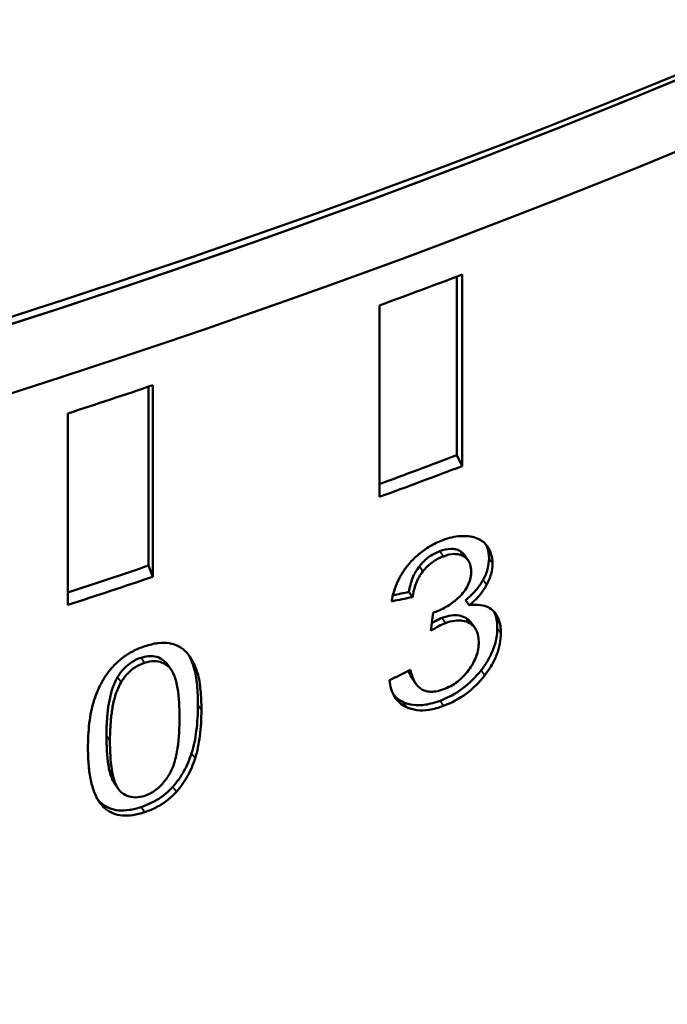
# Model space of a CAD drawing. Header units: millimetres. Extents: x 0 to 14369, y -869 to 2970.
# Tile 741 of 787: x 3918 to 3925, y 1779 to 1789. Entities that reach past the tile are written whole.
import ezdxf

# ---------------------------------------------------------------- set-up
doc = ezdxf.new("R2010")
doc.units = ezdxf.units.MM
doc.header["$LTSCALE"] = 10
doc.layers.add('Sichtbar (ISO)', color=7, linetype='Continuous', lineweight=50)
doc.layers.add('Sichtbar schmal (ISO)', color=7, linetype='Continuous', lineweight=35)

msp = doc.modelspace()

# ---------------------------------------------------------------- linework, layer by layer
at = {"layer": 'Sichtbar (ISO)'}
for p, q in [((3922.808, 1786.385), (3922.808, 1784.482)), ((3922.864, 1784.365), (3922.864, 1786.407)), ((3921.985, 1786.078), (3921.985, 1784.037)), ((3919.526, 1785.212), (3919.526, 1783.305)), ((3919.572, 1783.186), (3919.572, 1785.228)), ((3918.665, 1784.926), (3918.665, 1782.885)), ((3922.864, 1784.365), (3922.808, 1784.482)), ((3922.891, 1783.414), (3922.929, 1783.36)), ((3919.572, 1783.186), (3919.526, 1783.305)), ((3922.336, 1782.969), (3922.298, 1783.024)), ((3922.939, 1782.882), (3922.901, 1782.937)), ((3922.555, 1782.805), (3922.53, 1782.609)), ((3922.964, 1782.692), (3923.002, 1782.637)), ((3919.731, 1782.246), (3919.769, 1782.192)), ((3922.335, 1782.1), (3922.372, 1782.045)), ((3919.163, 1780.984), (3919.2, 1780.93))]:
    msp.add_line(p, q, dxfattribs=at)
for centre, major_axis, start_param, end_param in [((3882.225, 1826.602), (-74, 0), 1.76025, 2.314516), ((3882.225, 1823.336), (-74, 0), 1.760249, 2.314516), ((3882.225, 1822.928), (-73.5, 0), 1.760249, 2.314516), ((3882.225, 1822.928), (-73.5, 0), 1.452631, 2.309141), ((3882.225, 1822.52), (-74, 0), 1.452631, 2.311126), ((3882.225, 1822.111), (74, 0), 5.279625, 5.293772), ((3882.225, 1822.111), (74, 0), 5.227265, 5.241412), ((3882.225, 1820.07), (73.8, 0), 5.281353, 5.294632), ((3882.225, 1820.07), (-74, 0), 2.138032, 2.152179), ((3882.225, 1820.07), (73.8, 0), 5.228799, 5.242273), ((3882.225, 1820.07), (-74, 0), 2.085673, 2.099819)]:
    msp.add_ellipse(centre, major_axis=major_axis, ratio=0.57735, start_param=start_param, end_param=end_param, dxfattribs=at)
for points, knots in [([(3922.659, 1783.576), (3922.691, 1783.589), (3922.723, 1783.598), (3922.754, 1783.605), (3922.785, 1783.612), (3922.814, 1783.617), (3922.844, 1783.619), (3922.873, 1783.621), (3922.903, 1783.621), (3922.931, 1783.618)], [0, 0, 0, 0, 0.333333, 0.333333, 0.333333, 0.666667, 0.666667, 0.666667, 1, 1, 1, 1]), ([(3922.931, 1783.618), (3922.959, 1783.615), (3922.985, 1783.609), (3923.008, 1783.602), (3923.031, 1783.594), (3923.052, 1783.583), (3923.071, 1783.57), (3923.09, 1783.558), (3923.106, 1783.543), (3923.121, 1783.525)], [0, 0, 0, 0, 0.333333, 0.333333, 0.333333, 0.666667, 0.666667, 0.666667, 1, 1, 1, 1]), ([(3922.299, 1783.323), (3922.33, 1783.361), (3922.365, 1783.395), (3922.402, 1783.426), (3922.439, 1783.458), (3922.478, 1783.486), (3922.521, 1783.511), (3922.564, 1783.536), (3922.61, 1783.558), (3922.659, 1783.576)], [0, 0, 0, 0, 0.3333333, 0.3333333, 0.3333333, 0.6666667, 0.6666667, 0.6666667, 1, 1, 1, 1]), ([(3923.116, 1783.531), (3923.123, 1783.518), (3923.128, 1783.505), (3923.144, 1783.457), (3923.15, 1783.421), (3923.15, 1783.382)], [0.0085425, 0.0085425, 0.0085425, 0.0085425, 0.01471361, 0.01471361, 0.02900376, 0.02900376, 0.02900376, 0.02900376]), ([(3923.121, 1783.525), (3923.142, 1783.499), (3923.159, 1783.469), (3923.182, 1783.402), (3923.188, 1783.366), (3923.188, 1783.328)], [0.000001, 0.000001, 0.000001, 0.000001, 0.01471346, 0.01471346, 0.02900357, 0.02900357, 0.02900357, 0.02900357]), ([(3922.626, 1783.458), (3922.585, 1783.443), (3922.545, 1783.422), (3922.47, 1783.367), (3922.438, 1783.335), (3922.409, 1783.299)], [0.000001, 0.000001, 0.000001, 0.000001, 0.01460907, 0.01460907, 0.02847255, 0.02847255, 0.02847255, 0.02847255]), ([(3922.839, 1783.461), (3922.825, 1783.469), (3922.81, 1783.475), (3922.779, 1783.482), (3922.762, 1783.484), (3922.706, 1783.483), (3922.666, 1783.473), (3922.626, 1783.458)], [0.000001, 0.000001, 0.000001, 0.000001, 0.0067514, 0.0067514, 0.01349458, 0.01349458, 0.02797396, 0.02797396, 0.02797396, 0.02797396]), ([(3922.876, 1783.407), (3922.863, 1783.414), (3922.848, 1783.42), (3922.816, 1783.427), (3922.799, 1783.429), (3922.744, 1783.428), (3922.704, 1783.419), (3922.664, 1783.403)], [0.000001, 0.000001, 0.000001, 0.000001, 0.00675116, 0.00675116, 0.01349403, 0.01349403, 0.02797265, 0.02797265, 0.02797265, 0.02797265]), ([(3922.891, 1783.414), (3922.889, 1783.417), (3922.887, 1783.42), (3922.885, 1783.423), (3922.873, 1783.438), (3922.857, 1783.451), (3922.839, 1783.461)], [0.6066524, 0.6066524, 0.6066524, 0.6066524, 0.6666667, 0.6666667, 0.6666667, 1, 1, 1, 1]), ([(3922.96, 1783.245), (3922.96, 1783.271), (3922.957, 1783.294), (3922.95, 1783.314), (3922.944, 1783.335), (3922.935, 1783.353), (3922.923, 1783.368), (3922.91, 1783.383), (3922.895, 1783.396), (3922.876, 1783.407)], [0, 0, 0, 0, 0.3333333, 0.3333333, 0.3333333, 0.6666667, 0.6666667, 0.6666667, 1, 1, 1, 1]), ([(3922.113, 1782.924), (3922.125, 1782.995), (3922.147, 1783.068), (3922.211, 1783.205), (3922.25, 1783.266), (3922.299, 1783.323)], [0.000001, 0.000001, 0.000001, 0.000001, 0.02491904, 0.02491904, 0.04738537, 0.04738537, 0.04738537, 0.04738537]), ([(3922.664, 1783.403), (3922.623, 1783.388), (3922.582, 1783.367), (3922.508, 1783.312), (3922.475, 1783.281), (3922.447, 1783.244)], [0.000001, 0.000001, 0.000001, 0.000001, 0.01460833, 0.01460833, 0.02847128, 0.02847128, 0.02847128, 0.02847128]), ([(3923.15, 1783.382), (3923.15, 1783.346), (3923.145, 1783.308), (3923.124, 1783.23), (3923.108, 1783.192), (3923.087, 1783.154)], [0.000001, 0.000001, 0.000001, 0.000001, 0.01340794, 0.01340794, 0.02672305, 0.02672305, 0.02672305, 0.02672305]), ([(3923.188, 1783.328), (3923.188, 1783.291), (3923.183, 1783.253), (3923.161, 1783.176), (3923.145, 1783.137), (3923.125, 1783.099)], [0.000001, 0.000001, 0.000001, 0.000001, 0.0134077, 0.0134077, 0.02672286, 0.02672286, 0.02672286, 0.02672286]), ([(3922.409, 1783.299), (3922.378, 1783.259), (3922.354, 1783.216), (3922.317, 1783.123), (3922.305, 1783.072), (3922.298, 1783.024)], [0.000001, 0.000001, 0.000001, 0.000001, 0.01518436, 0.01518436, 0.03223266, 0.03223266, 0.03223266, 0.03223266]), ([(3922.447, 1783.244), (3922.416, 1783.205), (3922.392, 1783.162), (3922.355, 1783.068), (3922.343, 1783.017), (3922.336, 1782.969)], [0.000001, 0.000001, 0.000001, 0.000001, 0.01518531, 0.01518531, 0.0322323, 0.0322323, 0.0322323, 0.0322323]), ([(3922.846, 1782.984), (3922.865, 1783.003), (3922.882, 1783.023), (3922.912, 1783.066), (3922.924, 1783.088), (3922.942, 1783.132), (3922.949, 1783.154), (3922.958, 1783.2), (3922.96, 1783.223), (3922.96, 1783.245)], [0.000001, 0.000001, 0.000001, 0.000001, 0.00803537, 0.00803537, 0.01581586, 0.01581586, 0.0233019, 0.0233019, 0.03153399, 0.03153399, 0.03153399, 0.03153399]), ([(3923.087, 1783.154), (3923.066, 1783.115), (3923.04, 1783.077), (3922.977, 1783.004), (3922.94, 1782.968), (3922.901, 1782.937)], [0.000001, 0.000001, 0.000001, 0.000001, 0.01378885, 0.01378885, 0.02906817, 0.02906817, 0.02906817, 0.02906817]), ([(3923.125, 1783.099), (3923.104, 1783.06), (3923.077, 1783.023), (3923.015, 1782.949), (3922.978, 1782.913), (3922.939, 1782.882)], [0.000001, 0.000001, 0.000001, 0.000001, 0.01378779, 0.01378779, 0.02906717, 0.02906717, 0.02906717, 0.02906717]), ([(3922.591, 1782.816), (3922.636, 1782.833), (3922.681, 1782.856), (3922.768, 1782.913), (3922.808, 1782.946), (3922.846, 1782.984)], [0.000001, 0.000001, 0.000001, 0.000001, 0.01634401, 0.01634401, 0.03238116, 0.03238116, 0.03238116, 0.03238116]), ([(3922.939, 1782.882), (3922.975, 1782.888), (3923.009, 1782.889), (3923.039, 1782.887), (3923.07, 1782.885), (3923.097, 1782.879), (3923.122, 1782.869), (3923.147, 1782.859), (3923.168, 1782.846), (3923.188, 1782.829)], [0, 0, 0, 0, 0.333333, 0.333333, 0.333333, 0.666667, 0.666667, 0.666667, 1, 1, 1, 1]), ([(3922.555, 1782.805), (3922.559, 1782.806), (3922.563, 1782.807), (3922.567, 1782.808), (3922.571, 1782.809), (3922.574, 1782.81), (3922.578, 1782.812), (3922.582, 1782.813), (3922.587, 1782.815), (3922.591, 1782.816)], [0, 0, 0, 0, 0.333333, 0.333333, 0.333333, 0.666667, 0.666667, 0.666667, 1, 1, 1, 1]), ([(3922.903, 1782.747), (3922.881, 1782.76), (3922.857, 1782.769), (3922.831, 1782.773), (3922.805, 1782.777), (3922.777, 1782.777), (3922.747, 1782.773), (3922.717, 1782.768), (3922.684, 1782.76), (3922.649, 1782.747)], [0, 0, 0, 0, 0.333333, 0.333333, 0.333333, 0.666667, 0.666667, 0.666667, 1, 1, 1, 1]), ([(3923.188, 1782.829), (3923.217, 1782.803), (3923.239, 1782.77), (3923.27, 1782.687), (3923.276, 1782.637), (3923.276, 1782.585)], [0.000001, 0.000001, 0.000001, 0.000001, 0.01745114, 0.01745114, 0.03663549, 0.03663549, 0.03663549, 0.03663549]), ([(3923.204, 1782.814), (3923.208, 1782.805), (3923.212, 1782.795), (3923.232, 1782.741), (3923.238, 1782.692), (3923.238, 1782.639)], [0.01304621, 0.01304621, 0.01304621, 0.01304621, 0.01744547, 0.01744547, 0.03663572, 0.03663572, 0.03663572, 0.03663572]), ([(3922.687, 1782.692), (3922.664, 1782.683), (3922.64, 1782.672), (3922.588, 1782.644), (3922.558, 1782.627), (3922.53, 1782.609)], [0.000001, 0.000001, 0.000001, 0.000001, 0.00826387, 0.00826387, 0.0187142, 0.0187142, 0.0187142, 0.0187142]), ([(3922.649, 1782.747), (3922.626, 1782.738), (3922.602, 1782.726), (3922.566, 1782.708), (3922.553, 1782.7), (3922.541, 1782.693)], [0.000001, 0.000001, 0.000001, 0.000001, 0.00826432, 0.00826432, 0.01288055, 0.01288055, 0.01288055, 0.01288055]), ([(3922.941, 1782.693), (3922.919, 1782.705), (3922.895, 1782.714), (3922.869, 1782.718), (3922.843, 1782.722), (3922.815, 1782.722), (3922.785, 1782.718), (3922.755, 1782.714), (3922.722, 1782.705), (3922.687, 1782.692)], [0, 0, 0, 0, 0.333333, 0.333333, 0.333333, 0.666667, 0.666667, 0.666667, 1, 1, 1, 1]), ([(3922.964, 1782.692), (3922.959, 1782.699), (3922.953, 1782.707), (3922.934, 1782.727), (3922.92, 1782.738), (3922.903, 1782.747)], [0.02075906, 0.02075906, 0.02075906, 0.02075906, 0.02478223, 0.02478223, 0.03293935, 0.03293935, 0.03293935, 0.03293935]), ([(3923.041, 1782.49), (3923.041, 1782.536), (3923.034, 1782.578), (3923.008, 1782.63), (3922.997, 1782.645), (3922.972, 1782.672), (3922.957, 1782.683), (3922.941, 1782.693)], [0.000001, 0.000001, 0.000001, 0.000001, 0.01682454, 0.01682454, 0.02478195, 0.02478195, 0.03293897, 0.03293897, 0.03293897, 0.03293897]), ([(3923.238, 1782.639), (3923.238, 1782.603), (3923.235, 1782.565), (3923.22, 1782.489), (3923.21, 1782.451), (3923.181, 1782.375), (3923.163, 1782.338), (3923.119, 1782.262), (3923.094, 1782.225), (3923.066, 1782.189)], [0.000001, 0.000001, 0.000001, 0.000001, 0.01346396, 0.01346396, 0.02643967, 0.02643967, 0.03951063, 0.03951063, 0.0531873, 0.0531873, 0.0531873, 0.0531873]), ([(3923.276, 1782.585), (3923.276, 1782.548), (3923.273, 1782.51), (3923.258, 1782.434), (3923.248, 1782.396), (3923.218, 1782.32), (3923.2, 1782.283), (3923.157, 1782.207), (3923.131, 1782.17), (3923.104, 1782.134)], [0.000001, 0.000001, 0.000001, 0.000001, 0.01346431, 0.01346431, 0.0264403, 0.0264403, 0.03951071, 0.03951071, 0.05318665, 0.05318665, 0.05318665, 0.05318665]), ([(3919.485, 1782.446), (3919.532, 1782.461), (3919.579, 1782.473), (3919.667, 1782.484), (3919.708, 1782.483), (3919.746, 1782.477)], [0.000001, 0.000001, 0.000001, 0.000001, 0.01628703, 0.01628703, 0.03146702, 0.03146702, 0.03146702, 0.03146702]), ([(3919.746, 1782.477), (3919.784, 1782.471), (3919.818, 1782.46), (3919.881, 1782.426), (3919.908, 1782.405), (3919.931, 1782.378)], [0.000001, 0.000001, 0.000001, 0.000001, 0.01471683, 0.01471683, 0.02971139, 0.02971139, 0.02971139, 0.02971139]), ([(3922.933, 1782.191), (3922.95, 1782.214), (3922.966, 1782.239), (3922.993, 1782.288), (3923.005, 1782.313), (3923.033, 1782.39), (3923.041, 1782.441), (3923.041, 1782.49)], [0.000001, 0.000001, 0.000001, 0.000001, 0.00882386, 0.00882386, 0.0174301, 0.0174301, 0.03529576, 0.03529576, 0.03529576, 0.03529576]), ([(3919.149, 1782.231), (3919.178, 1782.263), (3919.209, 1782.292), (3919.244, 1782.319), (3919.279, 1782.346), (3919.316, 1782.37), (3919.357, 1782.391), (3919.397, 1782.412), (3919.44, 1782.43), (3919.485, 1782.446)], [0, 0, 0, 0, 0.3333333, 0.3333333, 0.3333333, 0.6666667, 0.6666667, 0.6666667, 1, 1, 1, 1]), ([(3919.931, 1782.378), (3919.957, 1782.349), (3919.979, 1782.317), (3920.017, 1782.244), (3920.033, 1782.203), (3920.046, 1782.161)], [0.000001, 0.000001, 0.000001, 0.000001, 0.01649368, 0.01649368, 0.03436671, 0.03436671, 0.03436671, 0.03436671]), ([(3919.947, 1782.36), (3919.951, 1782.352), (3919.956, 1782.344), (3919.98, 1782.299), (3919.996, 1782.258), (3920.009, 1782.215)], [0.0127015, 0.0127015, 0.0127015, 0.0127015, 0.01649381, 0.01649381, 0.0343669, 0.0343669, 0.0343669, 0.0343669]), ([(3919.445, 1782.323), (3919.41, 1782.311), (3919.378, 1782.296), (3919.348, 1782.277), (3919.317, 1782.257), (3919.289, 1782.234), (3919.264, 1782.207), (3919.239, 1782.18), (3919.216, 1782.15), (3919.195, 1782.115)], [0, 0, 0, 0, 0.3333333, 0.3333333, 0.3333333, 0.6666667, 0.6666667, 0.6666667, 1, 1, 1, 1]), ([(3919.483, 1782.269), (3919.448, 1782.257), (3919.415, 1782.242), (3919.385, 1782.222), (3919.355, 1782.203), (3919.327, 1782.18), (3919.301, 1782.153), (3919.276, 1782.126), (3919.253, 1782.095), (3919.233, 1782.061)], [0, 0, 0, 0, 0.3333333, 0.3333333, 0.3333333, 0.6666667, 0.6666667, 0.6666667, 1, 1, 1, 1]), ([(3919.71, 1782.272), (3919.686, 1782.295), (3919.661, 1782.313), (3919.633, 1782.324), (3919.606, 1782.336), (3919.576, 1782.341), (3919.545, 1782.341), (3919.514, 1782.341), (3919.48, 1782.335), (3919.445, 1782.323)], [0, 0, 0, 0, 0.333333, 0.333333, 0.333333, 0.666667, 0.666667, 0.666667, 1, 1, 1, 1]), ([(3919.747, 1782.218), (3919.724, 1782.241), (3919.698, 1782.259), (3919.671, 1782.27), (3919.643, 1782.282), (3919.614, 1782.287), (3919.582, 1782.287), (3919.551, 1782.287), (3919.518, 1782.281), (3919.483, 1782.269)], [0, 0, 0, 0, 0.333333, 0.333333, 0.333333, 0.666667, 0.666667, 0.666667, 1, 1, 1, 1]), ([(3918.947, 1781.876), (3918.968, 1781.941), (3918.996, 1782.007), (3919.065, 1782.127), (3919.103, 1782.181), (3919.149, 1782.231)], [0.000001, 0.000001, 0.000001, 0.000001, 0.02263946, 0.02263946, 0.04304102, 0.04304102, 0.04304102, 0.04304102]), ([(3919.747, 1782.218), (3919.77, 1782.195), (3919.786, 1782.165), (3919.815, 1782.093), (3919.826, 1782.046), (3919.85, 1781.903), (3919.855, 1781.79), (3919.855, 1781.687)], [-0.06943629, -0.06943629, -0.06943629, -0.06943629, -0.0559889, -0.0559889, -0.0381241, -0.0381241, -0.000001, -0.000001, -0.000001, -0.000001]), ([(3920.009, 1782.215), (3920.026, 1782.159), (3920.036, 1782.094), (3920.048, 1781.964), (3920.05, 1781.891), (3920.05, 1781.821)], [0.000001, 0.000001, 0.000001, 0.000001, 0.02359035, 0.02359035, 0.04962714, 0.04962714, 0.04962714, 0.04962714]), ([(3920.046, 1782.161), (3920.063, 1782.104), (3920.073, 1782.039), (3920.085, 1781.91), (3920.088, 1781.837), (3920.088, 1781.766)], [0.000001, 0.000001, 0.000001, 0.000001, 0.02359124, 0.02359124, 0.04962709, 0.04962709, 0.04962709, 0.04962709]), ([(3922.294, 1782.184), (3922.302, 1782.16), (3922.312, 1782.137), (3922.327, 1782.111), (3922.331, 1782.105), (3922.335, 1782.1)], [0.00886863, 0.00886863, 0.00886863, 0.00886863, 0.0190673, 0.0190673, 0.02190481, 0.02190481, 0.02190481, 0.02190481]), ([(3922.313, 1782.194), (3922.324, 1782.147), (3922.339, 1782.101), (3922.372, 1782.044), (3922.384, 1782.028), (3922.412, 1782.001), (3922.427, 1781.99), (3922.443, 1781.982)], [0.000001, 0.000001, 0.000001, 0.000001, 0.01906627, 0.01906627, 0.02787545, 0.02787545, 0.03586906, 0.03586906, 0.03586906, 0.03586906]), ([(3923.066, 1782.189), (3923.009, 1782.116), (3922.945, 1782.052), (3922.795, 1781.94), (3922.713, 1781.897), (3922.629, 1781.865)], [0.000001, 0.000001, 0.000001, 0.000001, 0.02773234, 0.02773234, 0.0576029, 0.0576029, 0.0576029, 0.0576029]), ([(3922.668, 1781.987), (3922.718, 1782.006), (3922.767, 1782.032), (3922.859, 1782.103), (3922.898, 1782.144), (3922.933, 1782.191)], [0.000001, 0.000001, 0.000001, 0.000001, 0.01787658, 0.01787658, 0.03537176, 0.03537176, 0.03537176, 0.03537176]), ([(3919.195, 1782.115), (3919.182, 1782.094), (3919.172, 1782.072), (3919.162, 1782.05), (3919.153, 1782.027), (3919.144, 1782.005), (3919.137, 1781.983), (3919.13, 1781.96), (3919.124, 1781.938), (3919.119, 1781.916), (3919.113, 1781.894), (3919.109, 1781.872), (3919.105, 1781.85), (3919.101, 1781.828), (3919.097, 1781.806), (3919.095, 1781.785), (3919.092, 1781.763), (3919.089, 1781.741), (3919.087, 1781.719), (3919.085, 1781.696), (3919.083, 1781.673), (3919.082, 1781.649), (3919.08, 1781.626), (3919.079, 1781.601), (3919.078, 1781.574), (3919.078, 1781.548), (3919.077, 1781.521), (3919.077, 1781.492)], [0, 0, 0, 0, 0.111111, 0.111111, 0.111111, 0.222222, 0.222222, 0.222222, 0.333333, 0.333333, 0.333333, 0.444444, 0.444444, 0.444444, 0.555556, 0.555556, 0.555556, 0.666667, 0.666667, 0.666667, 0.777778, 0.777778, 0.777778, 0.888889, 0.888889, 0.888889, 1, 1, 1, 1]), ([(3919.114, 1781.437), (3919.114, 1781.467), (3919.115, 1781.495), (3919.116, 1781.522), (3919.117, 1781.548), (3919.118, 1781.574), (3919.119, 1781.598), (3919.121, 1781.623), (3919.123, 1781.646), (3919.125, 1781.669), (3919.127, 1781.692), (3919.13, 1781.714), (3919.133, 1781.736), (3919.136, 1781.758), (3919.139, 1781.779), (3919.143, 1781.801), (3919.147, 1781.823), (3919.152, 1781.844), (3919.157, 1781.866), (3919.162, 1781.888), (3919.168, 1781.909), (3919.175, 1781.931), (3919.182, 1781.953), (3919.19, 1781.975), (3919.2, 1781.997), (3919.209, 1782.018), (3919.22, 1782.04), (3919.233, 1782.061)], [0, 0, 0, 0, 0.111111, 0.111111, 0.111111, 0.222222, 0.222222, 0.222222, 0.333333, 0.333333, 0.333333, 0.444444, 0.444444, 0.444444, 0.555556, 0.555556, 0.555556, 0.666667, 0.666667, 0.666667, 0.777778, 0.777778, 0.777778, 0.888889, 0.888889, 0.888889, 1, 1, 1, 1]), ([(3922.27, 1781.797), (3922.219, 1781.822), (3922.177, 1781.858), (3922.115, 1781.957), (3922.097, 1782.017), (3922.09, 1782.083)], [0.000001, 0.000001, 0.000001, 0.000001, 0.02431186, 0.02431186, 0.04978394, 0.04978394, 0.04978394, 0.04978394]), ([(3923.104, 1782.134), (3923.047, 1782.061), (3922.983, 1781.997), (3922.833, 1781.885), (3922.751, 1781.842), (3922.667, 1781.811)], [0.000001, 0.000001, 0.000001, 0.000001, 0.02773043, 0.02773043, 0.05760017, 0.05760017, 0.05760017, 0.05760017]), ([(3922.443, 1781.982), (3922.464, 1781.972), (3922.486, 1781.965), (3922.509, 1781.962), (3922.533, 1781.959), (3922.557, 1781.96), (3922.584, 1781.964), (3922.61, 1781.968), (3922.638, 1781.976), (3922.668, 1781.987)], [0, 0, 0, 0, 0.333333, 0.333333, 0.333333, 0.666667, 0.666667, 0.666667, 1, 1, 1, 1]), ([(3918.88, 1781.36), (3918.88, 1781.446), (3918.884, 1781.537), (3918.904, 1781.707), (3918.92, 1781.793), (3918.947, 1781.876)], [0.000001, 0.000001, 0.000001, 0.000001, 0.03176515, 0.03176515, 0.06025629, 0.06025629, 0.06025629, 0.06025629]), ([(3922.629, 1781.865), (3922.575, 1781.845), (3922.524, 1781.831), (3922.476, 1781.823), (3922.429, 1781.816), (3922.385, 1781.815), (3922.344, 1781.82), (3922.304, 1781.825), (3922.266, 1781.835), (3922.232, 1781.852)], [0, 0, 0, 0, 0.333333, 0.333333, 0.333333, 0.666667, 0.666667, 0.666667, 1, 1, 1, 1]), ([(3920.05, 1781.821), (3920.05, 1781.73), (3920.046, 1781.634), (3920.024, 1781.464), (3920.008, 1781.383), (3919.983, 1781.305)], [0.000001, 0.000001, 0.000001, 0.000001, 0.03335526, 0.03335526, 0.06028619, 0.06028619, 0.06028619, 0.06028619]), ([(3920.088, 1781.766), (3920.088, 1781.676), (3920.083, 1781.58), (3920.061, 1781.41), (3920.045, 1781.329), (3920.021, 1781.251)], [0.000001, 0.000001, 0.000001, 0.000001, 0.03335525, 0.03335525, 0.06028612, 0.06028612, 0.06028612, 0.06028612]), ([(3922.667, 1781.811), (3922.613, 1781.79), (3922.561, 1781.776), (3922.514, 1781.769), (3922.466, 1781.761), (3922.423, 1781.76), (3922.382, 1781.765), (3922.341, 1781.77), (3922.304, 1781.781), (3922.27, 1781.797)], [0, 0, 0, 0, 0.333333, 0.333333, 0.333333, 0.666667, 0.666667, 0.666667, 1, 1, 1, 1]), ([(3919.855, 1781.687), (3919.855, 1781.583), (3919.85, 1781.467), (3919.826, 1781.308), (3919.815, 1781.253), (3919.787, 1781.163), (3919.77, 1781.121), (3919.748, 1781.083)], [-0.06970309, -0.06970309, -0.06970309, -0.06970309, -0.03144662, -0.03144662, -0.01351291, -0.01351291, -0.000001, -0.000001, -0.000001, -0.000001]), ([(3919.077, 1781.492), (3919.077, 1781.388), (3919.082, 1781.275), (3919.105, 1781.131), (3919.116, 1781.084), (3919.141, 1781.023), (3919.151, 1781.002), (3919.163, 1780.984)], [0.000001, 0.000001, 0.000001, 0.000001, 0.03803618, 0.03803618, 0.05585795, 0.05585795, 0.06481815, 0.06481815, 0.06481815, 0.06481815]), ([(3919.221, 1780.905), (3919.198, 1780.927), (3919.182, 1780.958), (3919.154, 1781.03), (3919.143, 1781.077), (3919.119, 1781.22), (3919.114, 1781.334), (3919.114, 1781.437)], [-0.06926832, -0.06926832, -0.06926832, -0.06926832, -0.05585789, -0.05585789, -0.03803612, -0.03803612, -0.000001, -0.000001, -0.000001, -0.000001]), ([(3919.063, 1780.716), (3919.046, 1780.731), (3919.031, 1780.747), (3919.017, 1780.765), (3919.003, 1780.782), (3918.991, 1780.801), (3918.979, 1780.821), (3918.968, 1780.841), (3918.959, 1780.862), (3918.95, 1780.884), (3918.941, 1780.905), (3918.934, 1780.928), (3918.927, 1780.95), (3918.921, 1780.973), (3918.915, 1780.996), (3918.91, 1781.019), (3918.905, 1781.043), (3918.901, 1781.067), (3918.897, 1781.092), (3918.893, 1781.118), (3918.89, 1781.144), (3918.888, 1781.172), (3918.885, 1781.2), (3918.883, 1781.229), (3918.882, 1781.26), (3918.881, 1781.291), (3918.88, 1781.325), (3918.88, 1781.36)], [0, 0, 0, 0, 0.1111111, 0.1111111, 0.1111111, 0.2222222, 0.2222222, 0.2222222, 0.3333333, 0.3333333, 0.3333333, 0.4444444, 0.4444444, 0.4444444, 0.5555556, 0.5555556, 0.5555556, 0.6666667, 0.6666667, 0.6666667, 0.7777778, 0.7777778, 0.7777778, 0.8888889, 0.8888889, 0.8888889, 1, 1, 1, 1]), ([(3919.983, 1781.305), (3919.962, 1781.24), (3919.935, 1781.174), (3919.867, 1781.053), (3919.829, 1780.998), (3919.783, 1780.948)], [0.000001, 0.000001, 0.000001, 0.000001, 0.02263838, 0.02263838, 0.04308099, 0.04308099, 0.04308099, 0.04308099]), ([(3920.021, 1781.251), (3920, 1781.186), (3919.973, 1781.12), (3919.905, 1780.999), (3919.866, 1780.944), (3919.821, 1780.893)], [0.000001, 0.000001, 0.000001, 0.000001, 0.02263759, 0.02263759, 0.04308052, 0.04308052, 0.04308052, 0.04308052]), ([(3919.485, 1780.853), (3919.52, 1780.865), (3919.553, 1780.881), (3919.584, 1780.902), (3919.615, 1780.923), (3919.645, 1780.949), (3919.672, 1780.979), (3919.699, 1781.009), (3919.724, 1781.044), (3919.748, 1781.083)], [0, 0, 0, 0, 0.333333, 0.333333, 0.333333, 0.666667, 0.666667, 0.666667, 1, 1, 1, 1]), ([(3919.221, 1780.905), (3919.244, 1780.881), (3919.27, 1780.864), (3919.297, 1780.852), (3919.325, 1780.841), (3919.354, 1780.835), (3919.386, 1780.835), (3919.417, 1780.835), (3919.45, 1780.841), (3919.485, 1780.853)], [0, 0, 0, 0, 0.333333, 0.333333, 0.333333, 0.666667, 0.666667, 0.666667, 1, 1, 1, 1]), ([(3919.783, 1780.948), (3919.755, 1780.916), (3919.723, 1780.886), (3919.689, 1780.859), (3919.654, 1780.833), (3919.617, 1780.808), (3919.576, 1780.787), (3919.536, 1780.766), (3919.493, 1780.748), (3919.448, 1780.732)], [0, 0, 0, 0, 0.333333, 0.333333, 0.333333, 0.666667, 0.666667, 0.666667, 1, 1, 1, 1]), ([(3919.821, 1780.893), (3919.792, 1780.861), (3919.761, 1780.832), (3919.726, 1780.805), (3919.692, 1780.778), (3919.654, 1780.754), (3919.614, 1780.733), (3919.574, 1780.712), (3919.531, 1780.693), (3919.485, 1780.678)], [0, 0, 0, 0, 0.333333, 0.333333, 0.333333, 0.666667, 0.666667, 0.666667, 1, 1, 1, 1]), ([(3919.448, 1780.732), (3919.405, 1780.718), (3919.362, 1780.707), (3919.281, 1780.695), (3919.243, 1780.693), (3919.172, 1780.7), (3919.139, 1780.708), (3919.078, 1780.733), (3919.051, 1780.75), (3919.026, 1780.771)], [0.000001, 0.000001, 0.000001, 0.000001, 0.01490004, 0.01490004, 0.02870777, 0.02870777, 0.04196293, 0.04196293, 0.05558708, 0.05558708, 0.05558708, 0.05558708]), ([(3919.485, 1780.678), (3919.442, 1780.664), (3919.399, 1780.653), (3919.318, 1780.641), (3919.28, 1780.639), (3919.209, 1780.646), (3919.176, 1780.653), (3919.115, 1780.678), (3919.088, 1780.696), (3919.063, 1780.716)], [0.000001, 0.000001, 0.000001, 0.000001, 0.01489936, 0.01489936, 0.02870652, 0.02870652, 0.04196163, 0.04196163, 0.05558581, 0.05558581, 0.05558581, 0.05558581])]:
    msp.add_open_spline(points, degree=3, knots=knots, dxfattribs=at)
for points in [[(3922.298, 1783.024), (3922.241, 1783.012), (3922.184, 1783), (3922.127, 1782.989)], [(3922.336, 1782.969), (3922.261, 1782.954), (3922.187, 1782.939), (3922.113, 1782.924)], [(3919.731, 1782.246), (3919.725, 1782.256), (3919.718, 1782.264), (3919.71, 1782.272)], [(3922.313, 1782.194), (3922.239, 1782.157), (3922.165, 1782.12), (3922.09, 1782.083)], [(3922.232, 1781.852), (3922.195, 1781.87), (3922.163, 1781.894), (3922.136, 1781.925)], [(3919.026, 1780.771), (3919.011, 1780.784), (3918.997, 1780.798), (3918.984, 1780.814)]]:
    msp.add_open_spline(points, degree=3, dxfattribs=at)
at = {"layer": 'Sichtbar schmal (ISO)'}
for p, q in [((3922.664, 1783.403), (3922.626, 1783.458)), ((3922.876, 1783.407), (3922.839, 1783.461)), ((3923.188, 1783.328), (3923.15, 1783.382)), ((3922.447, 1783.244), (3922.409, 1783.299)), ((3923.125, 1783.099), (3923.087, 1783.154)), ((3922.687, 1782.692), (3922.649, 1782.747)), ((3922.941, 1782.693), (3922.903, 1782.747)), ((3923.276, 1782.585), (3923.238, 1782.639)), ((3919.483, 1782.269), (3919.445, 1782.323)), ((3919.747, 1782.218), (3919.71, 1782.272)), ((3920.046, 1782.161), (3920.009, 1782.215)), ((3923.104, 1782.134), (3923.066, 1782.189)), ((3919.233, 1782.061), (3919.195, 1782.115)), ((3922.27, 1781.797), (3922.232, 1781.852)), ((3922.667, 1781.811), (3922.629, 1781.865)), ((3920.088, 1781.766), (3920.05, 1781.821)), ((3919.114, 1781.437), (3919.077, 1781.492)), ((3920.021, 1781.251), (3919.983, 1781.305)), ((3919.821, 1780.893), (3919.783, 1780.948)), ((3919.063, 1780.716), (3919.026, 1780.771)), ((3919.485, 1780.678), (3919.448, 1780.732))]:
    msp.add_line(p, q, dxfattribs=at)

doc.saveas('drawing.dxf')
